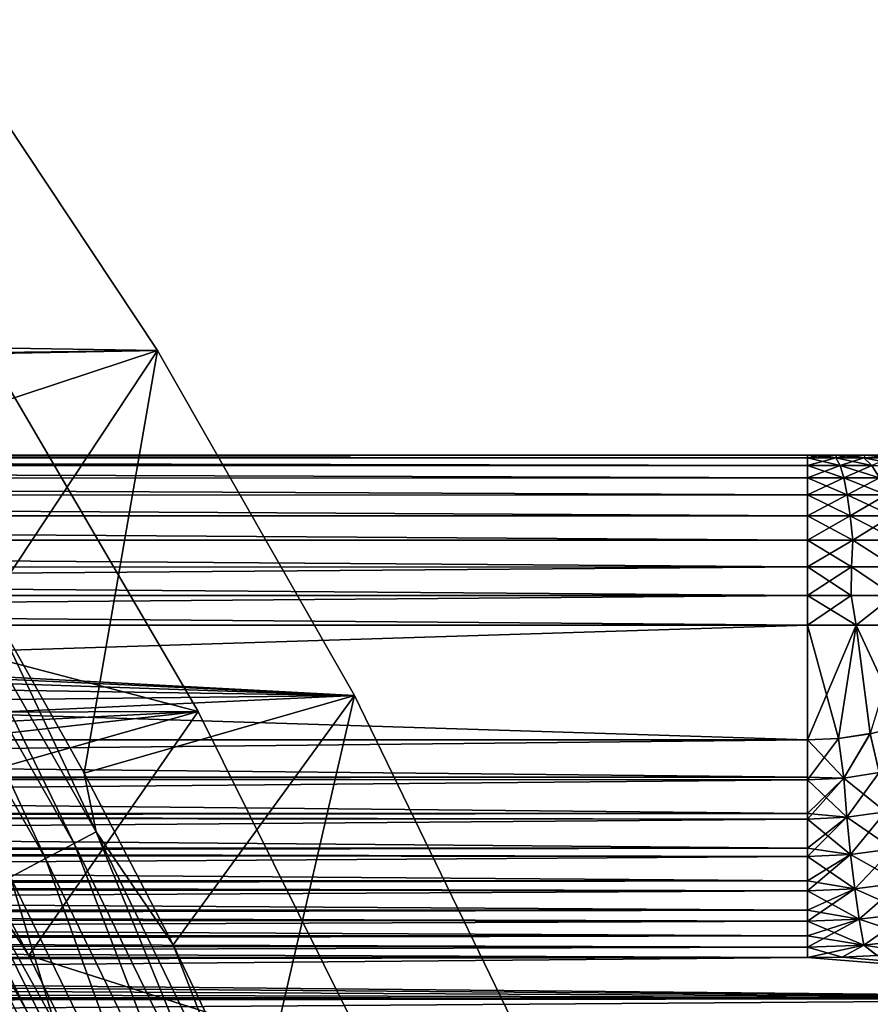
# Model space of a CAD drawing. Header units: metres. Extents: x -37.4 to 37.6, y -35 to 35.
# Tile 366 of 372: x 29 to 34, y 14.5 to 20.3. Entities that reach past the tile are written whole.
import ezdxf

# ---------------------------------------------------------------- set-up
doc = ezdxf.new("R2010")
doc.units = ezdxf.units.M
doc.layers.add('solid_506616_SW0001', color=7, linetype='CONTINUOUS')

msp = doc.modelspace()

# ---------------------------------------------------------------- linework, layer by layer
at = {"layer": 'solid_506616_SW0001'}
for points in [[(-29.200788, 19.295233, -3.846846), (28.500362, 20.315546, -3.846846), (29.793741, 18.366613, -3.846846)], [(28.209595, 17.84535, 5.339492), (29.793741, 18.366613, -3.846846), (28.500362, 20.315546, -3.846846)], [(-0.763783, 17.983742, -3.846846), (-29.200788, 19.295233, -3.846846), (29.793741, 18.366613, -3.846846)], [(0.763783, 17.983742, -3.846846), (-0.763783, 17.983742, -3.846846), (29.793741, 18.366613, -3.846846)], [(2.285989, 17.854227, -3.846846), (0.763783, 17.983742, -3.846846), (29.793741, 18.366613, -3.846846)], [(2.285989, 17.854227, -3.846846), (29.793741, 18.366613, -3.846846), (30.954493, 16.334408, -3.846846)], [(28.209595, 17.84535, 5.339492), (28.80241, 16.871841, 5.339492), (29.793741, 18.366613, -3.846846)], [(28.80241, 16.871841, 5.339492), (29.361641, 15.878658, 5.339492), (29.793741, 18.366613, -3.846846)], [(29.361641, 15.878658, 5.339492), (30.954493, 16.334408, -3.846846), (29.793741, 18.366613, -3.846846)], [(9.96154, 16.179197, -3.596469), (30.033173, 16.241463, -3.596469), (28.854807, 18.253193, -3.596469)], [(28.854807, 18.253193, -3.596469), (30.033173, 16.241463, -3.596469), (27.933279, 16.792662, 5.200573)], [(3.792143, 17.596012, -3.846846), (2.285989, 17.854227, -3.846846), (30.954493, 16.334408, -3.846846)], [(12.078427, 17.75, -143.550003), (33.625, 17.75, -143.550003), (33.625, 17.73502, -143.722443)], [(12.078427, 17.734808, -143.723648), (12.078427, 17.75, -143.550003), (33.625, 17.73502, -143.722443)], [(33.625, 17.75, -129.050003), (33.625, 17.75, -143.550003), (12.078427, 17.75, -143.550003)], [(12.078427, 17.75, -129.050003), (33.625, 17.75, -129.050003), (12.078427, 17.75, -143.550003)], [(12.078427, 17.734808, -128.876358), (33.625, 17.73502, -128.877548), (33.625, 17.75, -129.050003)], [(12.078427, 17.75, -129.050003), (12.078427, 17.734808, -128.876358), (33.625, 17.75, -129.050003)], [(33.710609, 17.75, -143.546432), (33.625, 17.73502, -143.722443), (33.625, 17.75, -143.550003)], [(33.710609, 17.75, -143.546432), (33.791855, 17.73502, -143.71051), (33.625, 17.73502, -143.722443)], [(33.710609, 17.75, -129.053558), (33.710609, 17.75, -143.546432), (33.625, 17.75, -143.550003)], [(33.710609, 17.75, -129.053558), (33.625, 17.75, -143.550003), (33.625, 17.75, -129.050003)], [(33.625, 17.75, -129.050003), (33.625, 17.73502, -128.877548), (33.791855, 17.73502, -128.889496)], [(33.710609, 17.75, -129.053558), (33.625, 17.75, -129.050003), (33.791855, 17.73502, -128.889496)], [(33.710609, 17.75, -143.546432), (33.795551, 17.75, -143.535385), (33.791855, 17.73502, -143.71051)], [(33.795551, 17.75, -129.064606), (33.795551, 17.75, -143.535385), (33.710609, 17.75, -143.546432)], [(33.795551, 17.75, -129.064606), (33.710609, 17.75, -143.546432), (33.710609, 17.75, -129.053558)], [(33.795551, 17.75, -129.064606), (33.710609, 17.75, -129.053558), (33.791855, 17.73502, -128.889496)], [(33.880199, 17.75, -143.5168), (33.955315, 17.73502, -143.674957), (33.791855, 17.73502, -143.71051)], [(33.795551, 17.75, -143.535385), (33.880199, 17.75, -143.5168), (33.791855, 17.73502, -143.71051)], [(33.795551, 17.75, -129.064606), (33.791855, 17.73502, -128.889496), (33.955315, 17.73502, -128.925049)], [(33.880199, 17.75, -129.083206), (33.880199, 17.75, -143.5168), (33.795551, 17.75, -143.535385)], [(33.880199, 17.75, -129.083206), (33.795551, 17.75, -143.535385), (33.795551, 17.75, -129.064606)], [(33.880199, 17.75, -129.083206), (33.795551, 17.75, -129.064606), (33.955315, 17.73502, -128.925049)], [(33.880199, 17.75, -143.5168), (33.964108, 17.75, -143.490723), (33.955315, 17.73502, -143.674957)], [(33.964108, 17.75, -129.109268), (33.964108, 17.75, -143.490723), (33.880199, 17.75, -143.5168)], [(33.964108, 17.75, -129.109268), (33.880199, 17.75, -143.5168), (33.880199, 17.75, -129.083206)], [(33.964108, 17.75, -129.109268), (33.880199, 17.75, -129.083206), (33.955315, 17.73502, -128.925049)], [(33.964108, 17.75, -143.490723), (34.112053, 17.73502, -143.616501), (33.955315, 17.73502, -143.674957)], [(33.964108, 17.75, -129.109268), (33.955315, 17.73502, -128.925049), (34.112053, 17.73502, -128.983505)], [(33.964108, 17.75, -143.490723), (34.045151, 17.75, -143.457397), (34.112053, 17.73502, -143.616501)], [(34.045151, 17.75, -129.142593), (34.045151, 17.75, -143.457397), (33.964108, 17.75, -143.490723)], [(34.045151, 17.75, -129.142593), (33.964108, 17.75, -143.490723), (33.964108, 17.75, -129.109268)], [(34.045151, 17.75, -129.142593), (33.964108, 17.75, -129.109268), (34.112053, 17.73502, -128.983505)], [(12.078427, 17.734808, -143.723648), (33.625, 17.73502, -143.722443), (33.625, 17.69005, -143.891037)], [(12.078427, 17.734808, -128.876358), (33.625, 17.69005, -128.708969), (33.625, 17.73502, -128.877548)], [(12.078427, 17.689693, -143.892014), (12.078427, 17.734808, -143.723648), (33.625, 17.69005, -143.891037)], [(12.078427, 17.734808, -128.876358), (12.078427, 17.689693, -128.707977), (33.625, 17.69005, -128.708969)], [(12.078427, 17.689693, -143.892014), (33.625, 17.69005, -143.891037), (33.625, 17.616461, -144.04924)], [(12.078427, 17.689693, -128.707977), (33.625, 17.616461, -128.550751), (33.625, 17.69005, -128.708969)], [(12.078427, 17.616026, -144.050003), (12.078427, 17.689693, -143.892014), (33.625, 17.616461, -144.04924)], [(12.078427, 17.689693, -128.707977), (12.078427, 17.616026, -128.550003), (33.625, 17.616461, -128.550751)], [(33.791855, 17.73502, -143.71051), (33.625, 17.69005, -143.891037), (33.625, 17.73502, -143.722443)], [(33.791855, 17.73502, -143.71051), (33.815849, 17.69005, -143.87738), (33.625, 17.69005, -143.891037)], [(33.625, 17.73502, -128.877548), (33.625, 17.69005, -128.708969), (33.815849, 17.69005, -128.72261)], [(33.791855, 17.73502, -128.889496), (33.625, 17.73502, -128.877548), (33.815849, 17.69005, -128.72261)], [(33.815849, 17.69005, -143.87738), (33.625, 17.616461, -144.04924), (33.625, 17.69005, -143.891037)], [(33.815849, 17.69005, -143.87738), (33.838364, 17.616461, -144.033981), (33.625, 17.616461, -144.04924)], [(33.625, 17.69005, -128.708969), (33.625, 17.616461, -128.550751), (33.838364, 17.616461, -128.56601)], [(33.815849, 17.69005, -128.72261), (33.625, 17.69005, -128.708969), (33.838364, 17.616461, -128.56601)], [(33.791855, 17.73502, -143.71051), (33.955315, 17.73502, -143.674957), (33.815849, 17.69005, -143.87738)], [(33.791855, 17.73502, -128.889496), (33.815849, 17.69005, -128.72261), (34.002815, 17.69005, -128.76329)], [(33.955315, 17.73502, -128.925049), (33.791855, 17.73502, -128.889496), (34.002815, 17.69005, -128.76329)], [(33.955315, 17.73502, -143.674957), (34.002815, 17.69005, -143.836716), (33.815849, 17.69005, -143.87738)], [(33.815849, 17.69005, -143.87738), (34.002815, 17.69005, -143.836716), (33.838364, 17.616461, -144.033981)], [(33.815849, 17.69005, -128.72261), (33.838364, 17.616461, -128.56601), (34.047386, 17.616461, -128.611481)], [(34.002815, 17.69005, -128.76329), (33.815849, 17.69005, -128.72261), (34.047386, 17.616461, -128.611481)], [(34.002815, 17.69005, -143.836716), (34.047386, 17.616461, -143.98851), (33.838364, 17.616461, -144.033981)], [(33.955315, 17.73502, -143.674957), (34.112053, 17.73502, -143.616501), (34.002815, 17.69005, -143.836716)], [(33.955315, 17.73502, -128.925049), (34.002815, 17.69005, -128.76329), (34.182087, 17.69005, -128.830154)], [(34.112053, 17.73502, -128.983505), (33.955315, 17.73502, -128.925049), (34.182087, 17.69005, -128.830154)], [(5.271108, 17.210894, -3.846846), (3.792143, 17.596012, -3.846846), (30.954493, 16.334408, -3.846846)], [(12.078427, 17.616026, -144.050003), (33.625, 17.616461, -144.04924), (33.625, 17.516493, -144.192245)], [(12.078427, 17.616026, -128.550003), (33.625, 17.516493, -128.407745), (33.625, 17.616461, -128.550751)], [(12.078427, 17.516045, -144.192795), (12.078427, 17.616026, -144.050003), (33.625, 17.516493, -144.192245)], [(12.078427, 17.616026, -128.550003), (12.078427, 17.516045, -128.407211), (33.625, 17.516493, -128.407745)], [(33.838364, 17.616461, -144.033981), (33.625, 17.516493, -144.192245), (33.625, 17.616461, -144.04924)], [(33.838364, 17.616461, -144.033981), (33.858715, 17.516493, -144.175537), (33.625, 17.516493, -144.192245)], [(33.625, 17.616461, -128.550751), (33.625, 17.516493, -128.407745), (33.858715, 17.516493, -128.424469)], [(33.838364, 17.616461, -128.56601), (33.625, 17.616461, -128.550751), (33.858715, 17.516493, -128.424469)], [(33.838364, 17.616461, -144.033981), (34.047386, 17.616461, -143.98851), (33.858715, 17.516493, -144.175537)], [(33.838364, 17.616461, -128.56601), (33.858715, 17.516493, -128.424469), (34.087677, 17.516493, -128.474274)], [(34.047386, 17.616461, -128.611481), (33.838364, 17.616461, -128.56601), (34.087677, 17.516493, -128.474274)], [(34.047386, 17.616461, -143.98851), (34.087677, 17.516493, -144.125732), (33.858715, 17.516493, -144.175537)], [(12.078427, 17.516045, -144.192795), (33.625, 17.516493, -144.192245), (33.625, 17.393188, -144.315704)], [(12.078427, 17.516045, -128.407211), (33.625, 17.393188, -128.284286), (33.625, 17.516493, -128.407745)], [(12.078427, 17.392788, -144.31604), (12.078427, 17.516045, -144.192795), (33.625, 17.393188, -144.315704)], [(12.078427, 17.516045, -128.407211), (12.078427, 17.392788, -128.283951), (33.625, 17.393188, -128.284286)], [(33.858715, 17.516493, -144.175537), (33.625, 17.393188, -144.315704), (33.625, 17.516493, -144.192245)], [(33.858715, 17.516493, -144.175537), (33.876286, 17.393188, -144.297729), (33.625, 17.393188, -144.315704)], [(33.625, 17.516493, -128.407745), (33.625, 17.393188, -128.284286), (33.876286, 17.393188, -128.302261)], [(33.858715, 17.516493, -128.424469), (33.625, 17.516493, -128.407745), (33.876286, 17.393188, -128.302261)], [(33.858715, 17.516493, -144.175537), (34.087677, 17.516493, -144.125732), (33.876286, 17.393188, -144.297729)], [(33.858715, 17.516493, -128.424469), (33.876286, 17.393188, -128.302261), (34.122456, 17.393188, -128.35582)], [(34.087677, 17.516493, -128.474274), (33.858715, 17.516493, -128.424469), (34.122456, 17.393188, -128.35582)], [(34.087677, 17.516493, -144.125732), (34.122456, 17.393188, -144.244186), (33.876286, 17.393188, -144.297729)], [(28.205248, 17.386841, 6.182486), (29.303574, 15.464111, 6.182486), (28.329998, 17.463743, 5.767566)], [(28.329998, 17.463743, 5.767566), (29.433184, 15.532509, 5.767566), (28.80241, 16.871841, 5.339492)], [(29.303574, 15.464111, 6.182486), (29.433184, 15.532509, 5.767566), (28.329998, 17.463743, 5.767566)], [(12.078427, 17.392788, -144.31604), (33.625, 17.393188, -144.315704), (33.625, 17.250301, -144.415848)], [(12.078427, 17.392788, -128.283951), (33.625, 17.250301, -128.184143), (33.625, 17.393188, -128.284286)], [(12.078427, 17.25, -144.416031), (12.078427, 17.392788, -144.31604), (33.625, 17.250301, -144.415848)], [(12.078427, 17.392788, -128.283951), (12.078427, 17.25, -128.183975), (33.625, 17.250301, -128.184143)], [(28.042454, 17.286488, 6.578798), (29.134441, 15.374856, 6.578798), (28.205248, 17.386841, 6.182486)], [(29.134441, 15.374856, 6.578798), (29.303574, 15.464111, 6.182486), (28.205248, 17.386841, 6.182486)], [(33.876286, 17.393188, -144.297729), (33.625, 17.250301, -144.415848), (33.625, 17.393188, -144.315704)], [(33.876286, 17.393188, -144.297729), (33.890537, 17.250301, -144.396866), (33.625, 17.250301, -144.415848)], [(33.625, 17.393188, -128.284286), (33.625, 17.250301, -128.184143), (33.890537, 17.250301, -128.20314)], [(33.876286, 17.393188, -128.302261), (33.625, 17.393188, -128.284286), (33.890537, 17.250301, -128.20314)], [(33.876286, 17.393188, -144.297729), (34.122456, 17.393188, -144.244186), (33.890537, 17.250301, -144.396866)], [(33.876286, 17.393188, -128.302261), (33.890537, 17.250301, -128.20314), (34.150669, 17.250301, -128.259735)], [(34.122456, 17.393188, -128.35582), (33.876286, 17.393188, -128.302261), (34.150669, 17.250301, -128.259735)], [(34.122456, 17.393188, -144.244186), (34.150669, 17.250301, -144.340271), (33.890537, 17.250301, -144.396866)], [(28.927832, 15.265824, 6.951706), (29.134441, 15.374856, 6.578798), (28.042454, 17.286488, 6.578798)], [(12.078427, 17.25, -144.416031), (33.625, 17.250301, -144.415848), (33.625, 17.092184, -144.489639)], [(12.078427, 17.25, -128.183975), (33.625, 17.092184, -128.110367), (33.625, 17.250301, -128.184143)], [(12.078427, 17.09202, -144.489685), (12.078427, 17.25, -144.416031), (33.625, 17.092184, -144.489639)], [(12.078427, 17.25, -128.183975), (12.078427, 17.09202, -128.110306), (33.625, 17.092184, -128.110367)], [(33.890537, 17.250301, -144.396866), (33.625, 17.092184, -144.489639), (33.625, 17.250301, -144.415848)], [(33.883167, 17.092184, -144.472382), (33.625, 17.092184, -144.489639), (33.890537, 17.250301, -144.396866)], [(33.625, 17.250301, -128.184143), (33.625, 17.092184, -128.110367), (33.883167, 17.092184, -128.127625)], [(33.890537, 17.250301, -128.20314), (33.625, 17.250301, -128.184143), (33.883167, 17.092184, -128.127625)], [(34.136738, 17.092184, -144.420914), (33.883167, 17.092184, -144.472382), (33.890537, 17.250301, -144.396866)], [(33.890537, 17.250301, -128.20314), (33.883167, 17.092184, -128.127625), (34.136738, 17.092184, -128.179092)], [(34.136738, 17.092184, -144.420914), (33.890537, 17.250301, -144.396866), (34.150669, 17.250301, -144.340271)], [(34.150669, 17.250301, -128.259735), (33.890537, 17.250301, -128.20314), (34.136738, 17.092184, -128.179092)], [(6.711617, 16.701876, -3.846846), (5.271108, 17.210894, -3.846846), (30.954493, 16.334408, -3.846846)], [(12.078427, 17.09202, -144.489685), (33.625, 17.092184, -144.489639), (33.625, 16.923649, -144.534805)], [(12.078427, 16.923649, -128.065186), (33.625, 16.923649, -128.065186), (33.625, 17.092184, -128.110367)], [(12.078427, 17.09202, -128.110306), (12.078427, 16.923649, -128.065186), (33.625, 17.092184, -128.110367)], [(12.078427, 16.923649, -144.534805), (12.078427, 17.09202, -144.489685), (33.625, 16.923649, -144.534805)], [(33.883167, 17.092184, -144.472382), (33.625, 16.923649, -144.534805), (33.625, 17.092184, -144.489639)], [(33.880608, 16.923649, -144.51828), (33.625, 16.923649, -144.534805), (33.883167, 17.092184, -144.472382)], [(33.625, 17.092184, -128.110367), (33.625, 16.923649, -128.065186), (33.880608, 16.923649, -128.081726)], [(33.883167, 17.092184, -128.127625), (33.625, 17.092184, -128.110367), (33.880608, 16.923649, -128.081726)], [(34.131958, 16.923649, -144.468979), (33.880608, 16.923649, -144.51828), (33.883167, 17.092184, -144.472382)], [(33.883167, 17.092184, -128.127625), (33.880608, 16.923649, -128.081726), (34.131958, 16.923649, -128.131027)], [(34.131958, 16.923649, -144.468979), (33.883167, 17.092184, -144.472382), (34.136738, 17.092184, -144.420914)], [(34.136738, 17.092184, -128.179092), (33.883167, 17.092184, -128.127625), (34.131958, 16.923649, -128.131027)], [(12.078427, 16.923649, -144.534805), (33.625, 16.75, -144.550003), (12.078427, 16.75, -144.550003)], [(12.078427, 16.923649, -144.534805), (33.625, 16.923649, -144.534805), (33.625, 16.75, -144.550003)], [(33.625, 16.923649, -128.065186), (12.078427, 16.75, -128.050003), (33.625, 16.75, -128.050003)], [(12.078427, 16.923649, -128.065186), (12.078427, 16.75, -128.050003), (33.625, 16.923649, -128.065186)], [(33.880608, 16.923649, -144.51828), (33.910275, 16.75, -144.529556), (33.625, 16.75, -144.550003)], [(33.880608, 16.923649, -144.51828), (33.625, 16.75, -144.550003), (33.625, 16.923649, -144.534805)], [(33.625, 16.923649, -128.065186), (33.625, 16.75, -128.050003), (33.910275, 16.75, -128.07045)], [(33.880608, 16.923649, -128.081726), (33.625, 16.923649, -128.065186), (33.910275, 16.75, -128.07045)], [(34.131958, 16.923649, -128.131027), (33.880608, 16.923649, -128.081726), (33.910275, 16.75, -128.07045)], [(34.131958, 16.923649, -144.468979), (33.910275, 16.75, -144.529556), (33.880608, 16.923649, -144.51828)], [(34.131958, 16.923649, -128.131027), (33.910275, 16.75, -128.07045), (34.189716, 16.75, -128.131378)], [(34.131958, 16.923649, -144.468979), (34.189716, 16.75, -144.468613), (33.910275, 16.75, -144.529556)], [(29.433184, 15.532509, 5.767566), (29.361641, 15.878658, 5.339492), (28.80241, 16.871841, 5.339492)], [(30.033173, 16.241463, -3.596469), (28.502319, 15.807574, 5.200573), (27.933279, 16.792662, 5.200573)], [(8.103583, 16.072653, -3.846846), (6.711617, 16.701876, -3.846846), (30.954493, 16.334408, -3.846846)], [(12.078427, 16.074125, -144.550003), (33.625, 16.75, -144.550003), (33.625, 16.074125, -144.550003)], [(12.078427, 16.074125, -144.550003), (12.078427, 16.75, -144.550003), (33.625, 16.75, -144.550003)], [(33.625, 16.074125, -128.050003), (12.078427, 16.75, -128.050003), (12.078427, 16.074125, -128.050003)], [(33.625, 16.074125, -128.050003), (33.625, 16.75, -128.050003), (12.078427, 16.75, -128.050003)], [(33.910275, 16.75, -144.529556), (33.625, 16.074125, -144.550003), (33.625, 16.75, -144.550003)], [(33.807068, 16.082783, -144.541702), (33.625, 16.074125, -144.550003), (33.910275, 16.75, -144.529556)], [(33.807041, 16.082794, -128.058304), (33.625, 16.75, -128.050003), (33.625, 16.074125, -128.050003)], [(33.807041, 16.082794, -128.058304), (33.910275, 16.75, -128.07045), (33.625, 16.75, -128.050003)], [(33.807041, 16.082794, -128.058304), (33.994068, 16.110449, -128.084351), (33.910275, 16.75, -128.07045)], [(33.994186, 16.110472, -144.515625), (33.807068, 16.082783, -144.541702), (33.910275, 16.75, -144.529556)], [(34.185402, 16.158422, -128.130112), (34.189716, 16.75, -128.131378), (33.910275, 16.75, -128.07045)], [(33.994068, 16.110449, -128.084351), (34.185402, 16.158422, -128.130112), (33.910275, 16.75, -128.07045)], [(33.994186, 16.110472, -144.515625), (33.910275, 16.75, -144.529556), (34.189716, 16.75, -144.468613)], [(9.437248, 15.327662, -3.846846), (8.103583, 16.072653, -3.846846), (30.954493, 16.334408, -3.846846)], [(9.437248, 15.327662, -3.846846), (30.954493, 16.334408, -3.846846), (31.97596, 14.231402, -3.846846)], [(29.361641, 15.878658, 5.339492), (29.886641, 14.866962, 5.339492), (30.954493, 16.334408, -3.846846)], [(29.886641, 14.866962, 5.339492), (30.376791, 13.837933, 5.339492), (30.954493, 16.334408, -3.846846)], [(30.376791, 13.837933, 5.339492), (31.97596, 14.231402, -3.846846), (30.954493, 16.334408, -3.846846)], [(11.297845, 15.276076, -3.596469), (30.033173, 16.241463, -3.596469), (9.96154, 16.179197, -3.596469)], [(12.55302, 14.262587, -3.596469), (30.033173, 16.241463, -3.596469), (11.297845, 15.276076, -3.596469)], [(12.55302, 14.262587, -3.596469), (31.071321, 14.154466, -3.596469), (30.033173, 16.241463, -3.596469)], [(30.033173, 16.241463, -3.596469), (29.036633, 14.803228, 5.200573), (28.502319, 15.807574, 5.200573)], [(30.033173, 16.241463, -3.596469), (31.071321, 14.154466, -3.596469), (29.036633, 14.803228, 5.200573)], [(34.045769, 15.880781, -128.075546), (34.185402, 16.158422, -128.130112), (33.994068, 16.110449, -128.084351)], [(33.625, 15.855163, -144.566071), (12.078427, 16.074125, -144.550003), (33.625, 16.074125, -144.550003)], [(12.078427, 15.855147, -144.566071), (12.078427, 16.074125, -144.550003), (33.625, 15.855163, -144.566071)], [(12.078427, 15.844589, -128.032333), (33.625, 16.074125, -128.050003), (12.078427, 16.074125, -128.050003)], [(12.078427, 15.844589, -128.032333), (33.625, 15.855159, -128.033936), (33.625, 16.074125, -128.050003)], [(33.837181, 15.849221, -128.042526), (33.807041, 16.082794, -128.058304), (33.625, 16.074125, -128.050003)], [(33.625, 15.838628, -144.568604), (33.625, 16.074125, -144.550003), (33.807068, 16.082783, -144.541702)], [(33.837193, 15.849214, -144.55748), (33.625, 15.838628, -144.568604), (33.807068, 16.082783, -144.541702)], [(33.625, 15.855163, -144.566071), (33.625, 16.074125, -144.550003), (33.625, 15.838628, -144.568604)], [(33.625, 15.855159, -128.033936), (33.837181, 15.849221, -128.042526), (33.625, 16.074125, -128.050003)], [(33.837181, 15.849221, -128.042526), (33.994068, 16.110449, -128.084351), (33.807041, 16.082794, -128.058304)], [(33.837193, 15.849214, -144.55748), (33.807068, 16.082783, -144.541702), (33.994186, 16.110472, -144.515625)], [(34.045769, 15.880781, -128.075546), (33.994068, 16.110449, -128.084351), (33.837181, 15.849221, -128.042526)], [(33.837193, 15.849214, -144.55748), (33.994186, 16.110472, -144.515625), (34.045761, 15.880806, -144.524445)], [(12.078427, 15.855147, -144.566071), (33.625, 15.855163, -144.566071), (33.625, 15.838628, -144.568604)], [(12.078427, 15.844589, -128.032333), (33.625, 15.838604, -128.031387), (33.625, 15.855159, -128.033936)], [(12.078427, 15.855147, -144.566071), (33.625, 15.838628, -144.568604), (33.625, 15.640885, -144.613922)], [(12.078427, 15.640862, -144.613937), (12.078427, 15.855147, -144.566071), (33.625, 15.640885, -144.613922)], [(12.078427, 15.844589, -128.032333), (12.078427, 15.640861, -127.986061), (33.625, 15.838604, -128.031387)], [(12.078427, 15.640861, -127.986061), (33.625, 15.64088, -127.986069), (33.625, 15.838604, -128.031387)], [(29.433184, 15.532509, 5.767566), (29.886641, 14.866962, 5.339492), (29.361641, 15.878658, 5.339492)], [(33.625, 15.855159, -128.033936), (33.625, 15.838604, -128.031387), (33.837181, 15.849221, -128.042526)], [(33.837181, 15.849221, -128.042526), (33.625, 15.838604, -128.031387), (33.856335, 15.618254, -127.98822)], [(33.837193, 15.849214, -144.55748), (33.625, 15.607265, -144.624496), (33.625, 15.640885, -144.613922)], [(33.837193, 15.849214, -144.55748), (33.856346, 15.61824, -144.611786), (33.625, 15.607265, -144.624496)], [(33.837193, 15.849214, -144.55748), (33.625, 15.640885, -144.613922), (33.625, 15.838628, -144.568604)], [(33.625, 15.838604, -128.031387), (33.625, 15.64088, -127.986069), (33.856335, 15.618254, -127.98822)], [(34.045769, 15.880781, -128.075546), (33.837181, 15.849221, -128.042526), (34.083099, 15.650983, -128.025955)], [(33.837181, 15.849221, -128.042526), (33.856335, 15.618254, -127.98822), (34.083099, 15.650983, -128.025955)], [(33.837193, 15.849214, -144.55748), (34.045761, 15.880806, -144.524445), (33.856346, 15.61824, -144.611786)], [(34.045761, 15.880806, -144.524445), (34.083084, 15.651011, -144.574036), (33.856346, 15.61824, -144.611786)], [(28.502319, 15.807574, 5.200573), (29.036633, 14.803228, 5.200573), (28.598267, 15.465828, 5.543032)], [(12.078427, 15.640862, -144.613937), (33.625, 15.640885, -144.613922), (33.625, 15.607265, -144.624496)], [(12.078427, 15.618914, -127.979256), (33.625, 15.607239, -127.975487), (33.625, 15.64088, -127.986069)], [(12.078427, 15.640861, -127.986061), (12.078427, 15.618914, -127.979256), (33.625, 15.64088, -127.986069)], [(12.078427, 15.618917, -144.620743), (12.078427, 15.640862, -144.613937), (33.625, 15.607265, -144.624496)], [(12.078427, 15.618917, -144.620743), (33.625, 15.607265, -144.624496), (33.625, 15.435884, -144.692551)], [(12.078427, 15.435859, -144.692566), (12.078427, 15.618917, -144.620743), (33.625, 15.435884, -144.692551)], [(12.078427, 15.618914, -127.979256), (12.078427, 15.435858, -127.907433), (33.625, 15.607239, -127.975487)], [(12.078427, 15.435858, -127.907433), (33.625, 15.435879, -127.90744), (33.625, 15.607239, -127.975487)], [(33.625, 15.64088, -127.986069), (33.625, 15.607239, -127.975487), (33.856335, 15.618254, -127.98822)], [(33.856335, 15.618254, -127.98822), (33.625, 15.607239, -127.975487), (33.878323, 15.399025, -127.898125)], [(33.856346, 15.61824, -144.611786), (33.625, 15.387652, -144.716293), (33.625, 15.435884, -144.692551)], [(33.856346, 15.61824, -144.611786), (33.87833, 15.399006, -144.701874), (33.625, 15.387652, -144.716293)], [(33.856346, 15.61824, -144.611786), (33.625, 15.435884, -144.692551), (33.625, 15.607265, -144.624496)], [(33.625, 15.607239, -127.975487), (33.625, 15.435879, -127.90744), (33.878323, 15.399025, -127.898125)], [(34.083099, 15.650983, -128.025955), (33.856335, 15.618254, -127.98822), (34.126087, 15.432864, -127.940887)], [(33.856335, 15.618254, -127.98822), (33.878323, 15.399025, -127.898125), (34.126087, 15.432864, -127.940887)], [(33.856346, 15.61824, -144.611786), (34.083084, 15.651011, -144.574036), (33.87833, 15.399006, -144.701874)], [(34.083084, 15.651011, -144.574036), (34.126068, 15.432896, -144.659103), (33.87833, 15.399006, -144.701874)], [(29.303574, 15.464111, 6.182486), (30.271025, 13.472315, 6.182486), (29.433184, 15.532509, 5.767566)], [(29.433184, 15.532509, 5.767566), (30.404913, 13.531903, 5.767566), (29.886641, 14.866962, 5.339492)], [(30.271025, 13.472315, 6.182486), (30.404913, 13.531903, 5.767566), (29.433184, 15.532509, 5.767566)], [(12.078427, 15.435859, -144.692566), (33.625, 15.435884, -144.692551), (33.625, 15.387652, -144.716293)], [(12.078427, 15.404111, -127.892044), (33.625, 15.387627, -127.88369), (33.625, 15.435879, -127.90744)], [(12.078427, 15.435858, -127.907433), (12.078427, 15.404111, -127.892044), (33.625, 15.435879, -127.90744)], [(12.078427, 15.404116, -144.707947), (12.078427, 15.435859, -144.692566), (33.625, 15.387652, -144.716293)], [(28.598267, 15.465828, 5.543032), (29.587023, 13.478159, 5.543032), (28.495142, 15.410058, 5.874969)], [(29.535568, 13.780847, 5.200573), (29.587023, 13.478159, 5.543032), (28.598267, 15.465828, 5.543032)], [(29.036633, 14.803228, 5.200573), (29.535568, 13.780847, 5.200573), (28.598267, 15.465828, 5.543032)], [(29.134441, 15.374856, 6.578798), (30.096308, 13.394556, 6.578798), (29.303574, 15.464111, 6.182486)], [(30.096308, 13.394556, 6.578798), (30.271025, 13.472315, 6.182486), (29.303574, 15.464111, 6.182486)], [(33.625, 15.435879, -127.90744), (33.625, 15.387627, -127.88369), (33.878323, 15.399025, -127.898125)], [(34.126087, 15.432864, -127.940887), (33.878323, 15.399025, -127.898125), (34.173656, 15.231918, -127.822487)], [(33.87833, 15.399006, -144.701874), (34.126068, 15.432896, -144.659103), (33.902596, 15.197033, -144.8255)], [(34.126068, 15.432896, -144.659103), (34.173637, 15.231953, -144.777512), (33.902596, 15.197033, -144.8255)], [(12.078427, 15.404116, -144.707947), (33.625, 15.387652, -144.716293), (33.625, 15.244555, -144.800278)], [(12.078427, 15.244532, -144.800293), (12.078427, 15.404116, -144.707947), (33.625, 15.244555, -144.800278)], [(12.078427, 15.404111, -127.892044), (12.078427, 15.244531, -127.799706), (33.625, 15.387627, -127.88369)], [(12.078427, 15.244531, -127.799706), (33.625, 15.24455, -127.799721), (33.625, 15.387627, -127.88369)], [(28.495142, 15.410058, 5.874969), (29.480331, 13.429557, 5.874969), (28.360569, 15.337282, 6.192019)], [(29.587023, 13.478159, 5.543032), (29.480331, 13.429557, 5.874969), (28.495142, 15.410058, 5.874969)], [(28.927832, 15.265824, 6.951706), (29.882877, 13.299567, 6.951706), (29.134441, 15.374856, 6.578798)], [(29.882877, 13.299567, 6.951706), (30.096308, 13.394556, 6.578798), (29.134441, 15.374856, 6.578798)], [(33.878323, 15.399025, -127.898125), (33.625, 15.387627, -127.88369), (33.902584, 15.197057, -127.774506)], [(33.87833, 15.399006, -144.701874), (33.625, 15.185322, -144.84169), (33.625, 15.244555, -144.800278)], [(33.87833, 15.399006, -144.701874), (33.902596, 15.197033, -144.8255), (33.625, 15.185322, -144.84169)], [(33.87833, 15.399006, -144.701874), (33.625, 15.244555, -144.800278), (33.625, 15.387652, -144.716293)], [(33.625, 15.387627, -127.88369), (33.625, 15.24455, -127.799721), (33.902584, 15.197057, -127.774506)], [(33.878323, 15.399025, -127.898125), (33.902584, 15.197057, -127.774506), (34.173656, 15.231918, -127.822487)], [(10.703221, 14.472073, -3.846846), (9.437248, 15.327662, -3.846846), (31.97596, 14.231402, -3.846846)], [(28.360569, 15.337282, 6.192019), (29.341106, 13.366134, 6.192019), (28.196177, 15.24838, 6.490345)], [(29.480331, 13.429557, 5.874969), (29.341106, 13.366134, 6.192019), (28.360569, 15.337282, 6.192019)], [(28.898041, 14.732574, 7.295379), (29.394596, 13.715072, 7.295379), (28.927832, 15.265824, 6.951706)], [(29.394596, 13.715072, 7.295379), (29.882877, 13.299567, 6.951706), (28.927832, 15.265824, 6.951706)], [(12.078427, 15.244532, -144.800293), (33.625, 15.244555, -144.800278), (33.625, 15.185322, -144.84169)], [(12.078427, 15.205314, -127.772774), (33.625, 15.185297, -127.758301), (33.625, 15.24455, -127.799721)], [(12.078427, 15.244531, -127.799706), (12.078427, 15.205314, -127.772774), (33.625, 15.24455, -127.799721)], [(12.078427, 15.205317, -144.827225), (12.078427, 15.244532, -144.800293), (33.625, 15.185322, -144.84169)], [(12.078427, 15.205317, -144.827225), (33.625, 15.185322, -144.84169), (33.625, 15.070996, -144.934769)], [(12.078427, 15.070979, -144.934784), (12.078427, 15.205317, -144.827225), (33.625, 15.070996, -144.934769)], [(12.078427, 15.205314, -127.772774), (12.078427, 15.070979, -127.665215), (33.625, 15.185297, -127.758301)], [(28.196177, 15.24838, 6.490345), (29.17103, 13.288656, 6.490345), (28.851627, 13.46173, 6.765283)], [(29.341106, 13.366134, 6.192019), (29.17103, 13.288656, 6.490345), (28.196177, 15.24838, 6.490345)], [(33.625, 15.24455, -127.799721), (33.625, 15.185297, -127.758301), (33.902584, 15.197057, -127.774506)], [(33.902584, 15.197057, -127.774506), (33.625, 15.185297, -127.758301), (33.928516, 15.017435, -127.620476)], [(33.902596, 15.197033, -144.8255), (33.625, 15.005367, -144.997498), (33.625, 15.070996, -144.934769)], [(33.902596, 15.197033, -144.8255), (33.928524, 15.017406, -144.979538), (33.625, 15.005367, -144.997498)], [(33.902596, 15.197033, -144.8255), (33.625, 15.070996, -144.934769), (33.625, 15.185322, -144.84169)], [(34.173656, 15.231918, -127.822487), (33.902584, 15.197057, -127.774506), (34.224606, 15.053206, -127.673737)], [(33.902584, 15.197057, -127.774506), (33.928516, 15.017435, -127.620476), (34.224606, 15.053206, -127.673737)], [(33.902596, 15.197033, -144.8255), (34.173637, 15.231953, -144.777512), (33.928524, 15.017406, -144.979538)], [(34.173637, 15.231953, -144.777512), (34.224583, 15.053243, -144.926254), (33.928524, 15.017406, -144.979538)], [(12.078427, 15.070979, -127.665215), (33.625, 15.070992, -127.665222), (33.625, 15.185297, -127.758301)], [(33.625, 15.185297, -127.758301), (33.625, 15.070992, -127.665222), (33.928516, 15.017435, -127.620476)], [(12.078427, 15.070979, -144.934784), (33.625, 15.070996, -144.934769), (33.625, 15.005367, -144.997498)], [(12.078427, 15.027269, -127.62429), (33.625, 15.005346, -127.602478), (33.625, 15.070992, -127.665222)], [(12.078427, 15.070979, -127.665215), (12.078427, 15.027269, -127.62429), (33.625, 15.070992, -127.665222)], [(12.078427, 15.027273, -144.975708), (12.078427, 15.070979, -144.934784), (33.625, 15.005367, -144.997498)], [(12.078427, 15.027273, -144.975708), (33.625, 15.005367, -144.997498), (33.625, 14.91893, -145.09317)], [(12.078427, 14.918921, -145.093185), (12.078427, 15.027273, -144.975708), (33.625, 14.91893, -145.09317)], [(12.078427, 15.027269, -127.62429), (12.078427, 14.918921, -127.506821), (33.625, 15.005346, -127.602478)], [(33.625, 15.070992, -127.665222), (33.625, 15.005346, -127.602478), (33.928516, 15.017435, -127.620476)], [(34.224606, 15.053206, -127.673737), (33.928516, 15.017435, -127.620476), (34.277657, 14.901228, -127.498375)], [(33.928524, 15.017406, -144.979538), (34.224583, 15.053243, -144.926254), (33.955471, 14.86465, -145.160095)], [(34.224583, 15.053243, -144.926254), (34.27763, 14.901267, -145.101624), (33.955471, 14.86465, -145.160095)], [(12.078427, 14.918921, -127.506821), (33.625, 14.918928, -127.506828), (33.625, 15.005346, -127.602478)], [(33.928516, 15.017435, -127.620476), (33.625, 15.005346, -127.602478), (33.955463, 14.864683, -127.439911)], [(33.928524, 15.017406, -144.979538), (33.625, 14.852324, -145.179825), (33.625, 14.91893, -145.09317)], [(33.928524, 15.017406, -144.979538), (33.955471, 14.86465, -145.160095), (33.625, 14.852324, -145.179825)], [(33.928524, 15.017406, -144.979538), (33.625, 14.91893, -145.09317), (33.625, 15.005367, -144.997498)], [(33.625, 15.005346, -127.602478), (33.625, 14.918928, -127.506828), (33.955463, 14.864683, -127.439911)], [(33.928516, 15.017435, -127.620476), (33.955463, 14.864683, -127.439911), (34.277657, 14.901228, -127.498375)], [(12.078427, 14.918921, -145.093185), (33.625, 14.91893, -145.09317), (33.625, 14.852324, -145.179825)], [(12.078427, 14.874232, -127.450142), (33.625, 14.852308, -127.420151), (33.625, 14.918928, -127.506828)], [(12.078427, 14.918921, -127.506821), (12.078427, 14.874232, -127.450142), (33.625, 14.918928, -127.506828)], [(12.078427, 14.874236, -145.149857), (12.078427, 14.918921, -145.093185), (33.625, 14.852324, -145.179825)], [(33.625, 14.918928, -127.506828), (33.625, 14.852308, -127.420151), (33.955463, 14.864683, -127.439911)], [(12.078427, 14.874236, -145.149857), (33.625, 14.791615, -145.272079), (12.078427, 14.791615, -145.272079)], [(12.078427, 14.874236, -145.149857), (33.625, 14.852324, -145.179825), (33.625, 14.791615, -145.272079)], [(12.078427, 14.874232, -127.450142), (12.078427, 14.791615, -127.327927), (33.625, 14.852308, -127.420151)], [(33.625, 14.852308, -127.420151), (12.078427, 14.791615, -127.327927), (33.625, 14.791615, -127.327927)], [(30.404913, 13.531903, 5.767566), (30.376791, 13.837933, 5.339492), (29.886641, 14.866962, 5.339492)], [(33.955463, 14.864683, -127.439911), (33.625, 14.852308, -127.420151), (33.829041, 14.794806, -127.333191)], [(33.955471, 14.86465, -145.160095), (33.82917, 14.794816, -145.2668), (33.625, 14.791615, -145.272079)], [(33.955471, 14.86465, -145.160095), (33.625, 14.791615, -145.272079), (33.625, 14.852324, -145.179825)], [(33.625, 14.852308, -127.420151), (33.625, 14.791615, -127.327927), (33.829041, 14.794806, -127.333191)], [(33.955463, 14.864683, -127.439911), (33.829041, 14.794806, -127.333191), (34.033352, 14.80488, -127.349831)], [(33.955471, 14.86465, -145.160095), (34.033649, 14.804911, -145.250122), (33.82917, 14.794816, -145.2668)], [(34.277657, 14.901228, -127.498375), (33.955463, 14.864683, -127.439911), (34.238262, 14.821783, -127.377853)], [(33.955463, 14.864683, -127.439911), (34.033352, 14.80488, -127.349831), (34.238262, 14.821783, -127.377853)], [(33.955471, 14.86465, -145.160095), (34.27763, 14.901267, -145.101624), (34.033649, 14.804911, -145.250122)], [(33.625, 14.791615, -127.327927), (7.291379, 14.75157, -127.262238), (7.75834, 14.559205, -126.955505)], [(33.625, 14.791615, -127.327927), (12.078427, 14.791615, -127.327927), (7.291379, 14.75157, -127.262238)], [(36.625, 14.550377, -126.941765), (33.625, 14.791615, -127.327927), (7.75834, 14.559205, -126.955505)], [(12.078427, 14.791615, -145.272079), (36.625, 14.55038, -145.658234), (8.990237, 14.769159, -145.30899)], [(12.078427, 14.791615, -145.272079), (33.625, 14.791615, -145.272079), (36.625, 14.55038, -145.658234)], [(31.071321, 14.154466, -3.596469), (29.535568, 13.780847, 5.200573), (29.036633, 14.803228, 5.200573)], [(33.625, 14.791615, -145.272079), (33.82917, 14.794816, -145.2668), (36.625, 14.55038, -145.658234)], [(36.625, 14.550377, -126.941765), (33.829041, 14.794806, -127.333191), (33.625, 14.791615, -127.327927)], [(36.625, 14.550377, -126.941765), (34.033352, 14.80488, -127.349831), (33.829041, 14.794806, -127.333191)], [(33.82917, 14.794816, -145.2668), (34.033649, 14.804911, -145.250122), (36.625, 14.55038, -145.658234)], [(36.625, 14.55038, -145.658234), (9.12386, 14.697822, -145.424911), (8.990237, 14.769159, -145.30899)], [(18.738132, 8.617489, 20.646507), (29.394596, 13.715072, 7.295379), (28.898041, 14.732574, 7.295379)], [(36.625, 14.55038, -145.658234), (9.257538, 14.620193, -145.548782), (9.12386, 14.697822, -145.424911)], [(36.625, 14.55038, -145.658234), (9.336737, 14.570809, -145.626389), (9.257538, 14.620193, -145.548782)], [(36.625, 14.550377, -126.941765), (7.75834, 14.559205, -126.955505), (7.846041, 14.521491, -126.897003)], [(36.625, 14.55038, -145.658234), (9.39057, 14.535639, -145.681107), (9.336737, 14.570809, -145.626389)], [(36.625, 14.550377, -126.941765), (7.846041, 14.521491, -126.897003), (8.236337, 14.347083, -126.63298)], [(36.625, 14.130202, -126.318649), (36.625, 14.550377, -126.941765), (8.236337, 14.347083, -126.63298)], [(36.625, 14.55038, -145.658234), (36.625, 14.130205, -146.281342), (9.39057, 14.535639, -145.681107)], [(36.625, 14.130205, -146.281342), (9.522759, 14.443912, -145.821732), (9.39057, 14.535639, -145.681107)]]:
    msp.add_3dface(points, dxfattribs=at)

doc.saveas('drawing.dxf')
